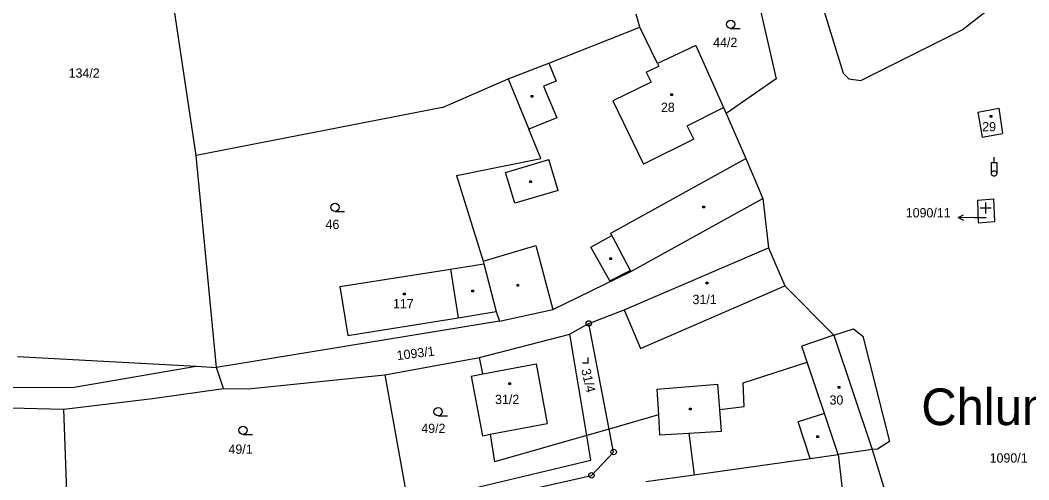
# Model space of a CAD drawing. Extents: x -794142 to -791199, y -1109267 to -1105626.
# Drawn here: x -793649.2 to -793464.4, y -1107745.8 to -1107661.7 of the extents above; entities that cross this region are included whole.
import ezdxf

# ---------------------------------------------------------------- set-up
doc = ezdxf.new("R2010")
doc.units = 0
for name, color, linetype in [('Komunikace', 7, 'Continuous'), ('Vrstva 1', 7, 'Continuous'), ('Vrstva 14', 7, 'Continuous'), ('Vrstva 15', 7, 'Continuous'), ('Vrstva 16', 7, 'Continuous'), ('Vrstva 2', 7, 'Continuous'), ('Vrstva 23', 7, 'Continuous'), ('Vrstva 25', 7, 'Continuous'), ('Vrstva 26', 7, 'Continuous'), ('Vrstva 28', 7, 'Continuous'), ('Vrstva 35', 7, 'Continuous')]:
    doc.layers.add(name, color=color, linetype=linetype)

msp = doc.modelspace()

# ---------------------------------------------------------------- linework, layer by layer
at = {"layer": 'Komunikace'}
msp.add_line((-793472.26, -1107697.89), (-793474.39, -1107697.85), dxfattribs=at)
at = {"layer": 'Vrstva 1'}
for p, q in [((-793616.94, -1107686.45), (-793622.53, -1107649)), ((-793505.24, -1107649.29), (-793498.42, -1107671.41)), ((-793514.47, -1107656.01), (-793510.68, -1107672.43)), ((-793476.62, -1107663.51), (-793469.23, -1107657.69)), ((-793535.65, -1107662.97), (-793536.37, -1107660.62)), ((-793552.36, -1107669.55), (-793535.65, -1107662.97)), ((-793532.45, -1107669.67), (-793535.65, -1107662.97)), ((-793495.2, -1107672.73), (-793476.62, -1107663.51)), ((-793525.42, -1107666.32), (-793532.45, -1107669.67)), ((-793525.42, -1107666.32), (-793520.35, -1107677.7)), ((-793559.79, -1107672.47), (-793552.36, -1107669.55)), ((-793498.42, -1107671.41), (-793497.41, -1107672.42)), ((-793571.82, -1107677.69), (-793559.79, -1107672.47)), ((-793559.79, -1107672.47), (-793556.02, -1107681.64)), ((-793510.68, -1107672.43), (-793519.87, -1107678.8)), ((-793497.41, -1107672.42), (-793495.2, -1107672.73)), ((-793571.82, -1107677.69), (-793616.94, -1107686.45)), ((-793520.35, -1107677.7), (-793519.87, -1107678.8)), ((-793519.87, -1107678.8), (-793516.29, -1107687.01)), ((-793473.78, -1107678.52), (-793469.92, -1107677.84)), ((-793473.78, -1107678.52), (-793472.96, -1107683.13)), ((-793469.92, -1107677.84), (-793469.24, -1107682.45)), ((-793553.8, -1107687.03), (-793556.02, -1107681.64)), ((-793472.96, -1107683.13), (-793469.24, -1107682.45)), ((-793613.21, -1107725.26), (-793616.94, -1107686.45)), ((-793569.24, -1107690.11), (-793553.8, -1107687.03)), ((-793516.29, -1107687.01), (-793513.15, -1107694.32)), ((-793569.24, -1107690.11), (-793564.4, -1107705.78)), ((-793537.32, -1107707.66), (-793513.15, -1107694.32)), ((-793513.15, -1107694.32), (-793512.11, -1107703.33)), ((-793473.84, -1107694.65), (-793470.85, -1107694.4)), ((-793470.65, -1107698.55), (-793470.85, -1107694.4)), ((-793473.84, -1107694.65), (-793473.69, -1107698.77)), ((-793473.69, -1107698.77), (-793470.65, -1107698.55)), ((-793538.53, -1107714.69), (-793512.11, -1107703.33)), ((-793512.11, -1107703.33), (-793509.09, -1107710.32)), ((-793590.64, -1107710.41), (-793570.36, -1107707.24)), ((-793570.36, -1107707.24), (-793564.27, -1107706.26)), ((-793564.4, -1107705.78), (-793564.27, -1107706.26)), ((-793564.27, -1107706.26), (-793561.97, -1107715.01)), ((-793551.63, -1107714.63), (-793537.32, -1107707.66)), ((-793590.64, -1107710.41), (-793589.13, -1107719.42)), ((-793509.09, -1107710.32), (-793500.16, -1107719.36)), ((-793561.37, -1107716.74), (-793551.63, -1107714.63)), ((-793545.03, -1107717.19), (-793538.53, -1107714.69)), ((-793589.13, -1107719.42), (-793568.93, -1107716.15)), ((-793568.93, -1107716.15), (-793561.97, -1107715.01)), ((-793561.97, -1107715.01), (-793561.37, -1107716.74)), ((-793561.37, -1107716.74), (-793613.21, -1107725.26)), ((-793545.03, -1107717.19), (-793548.51, -1107719.12)), ((-793541.29, -1107736.5), (-793545.03, -1107717.19)), ((-793500.16, -1107719.36), (-793496.56, -1107718.15)), ((-793496.56, -1107718.15), (-793494.8, -1107719.49)), ((-793565.05, -1107723.4), (-793548.51, -1107719.12)), ((-793545.39, -1107737.67), (-793548.51, -1107719.12)), ((-793500.16, -1107719.36), (-793506, -1107721.34)), ((-793494.8, -1107719.49), (-793489.95, -1107738.75)), ((-793505.02, -1107724.28), (-793506, -1107721.34)), ((-793649.64, -1107723.25), (-793616.91, -1107725.01)), ((-793582.41, -1107726.59), (-793565.05, -1107723.4)), ((-793564.46, -1107726.43), (-793565.05, -1107723.4)), ((-793639.29, -1107728.86), (-793616.91, -1107725.01)), ((-793616.91, -1107725.01), (-793613.21, -1107725.26)), ((-793611.92, -1107729.11), (-793613.21, -1107725.26)), ((-793516.75, -1107728.06), (-793505.02, -1107724.28)), ((-793607.44, -1107729.13), (-793582.41, -1107726.59)), ((-793582.41, -1107726.59), (-793578.15, -1107750.15)), ((-793566.55, -1107726.82), (-793564.46, -1107726.43)), ((-793566.55, -1107726.82), (-793564.5, -1107737.72)), ((-793662.66, -1107728.94), (-793639.29, -1107728.86)), ((-793624.96, -1107730.94), (-793611.92, -1107729.11)), ((-793611.92, -1107729.11), (-793607.44, -1107729.13)), ((-793516.58, -1107732.38), (-793516.75, -1107728.06)), ((-793641.17, -1107732.89), (-793624.96, -1107730.94)), ((-793657.85, -1107732.48), (-793641.17, -1107732.89)), ((-793640.56, -1107749.63), (-793641.17, -1107732.89)), ((-793521.04, -1107732.9), (-793516.58, -1107732.38)), ((-793520.73, -1107736.87), (-793521.04, -1107732.9)), ((-793532.26, -1107733.93), (-793541.29, -1107736.5)), ((-793532.26, -1107733.93), (-793532.09, -1107737.55)), ((-793541.29, -1107736.5), (-793545.39, -1107737.67)), ((-793540.47, -1107740.71), (-793541.29, -1107736.5)), ((-793526.67, -1107737.23), (-793520.73, -1107736.87)), ((-793564.5, -1107737.72), (-793563.09, -1107737.46)), ((-793563.09, -1107737.46), (-793562.27, -1107742.47)), ((-793545.39, -1107737.67), (-793562.27, -1107742.47)), ((-793544.63, -1107742.22), (-793545.39, -1107737.67)), ((-793532.09, -1107737.55), (-793526.67, -1107737.23)), ((-793526.67, -1107737.23), (-793525.71, -1107744.85)), ((-793489.95, -1107738.75), (-793492.13, -1107740.21)), ((-793493.09, -1107740.25), (-793499.36, -1107741.17)), ((-793492.13, -1107740.21), (-793493.09, -1107740.25)), ((-793493.09, -1107740.25), (-793488.64, -1107754.77)), ((-793578.15, -1107750.15), (-793544.63, -1107742.22)), ((-793544.54, -1107744.97), (-793540.47, -1107740.71)), ((-793525.71, -1107744.85), (-793504.46, -1107741.87)), ((-793504.46, -1107741.87), (-793499.36, -1107741.17)), ((-793499.36, -1107741.17), (-793498.42, -1107749.05)), ((-793575.62, -1107751.97), (-793544.54, -1107744.97)), ((-793534.59, -1107746.1), (-793525.71, -1107744.85))]:
    msp.add_line(p, q, dxfattribs=at)
at = {"layer": 'Vrstva 16'}
for p, q in [((-793477.389, -1107697.791), (-793476.379, -1107697.311)), ((-793474.39, -1107697.85), (-793477.389, -1107697.791)), ((-793477.389, -1107697.791), (-793476.399, -1107698.31))]:
    msp.add_line(p, q, dxfattribs=at)
at = {"layer": 'Vrstva 2'}
for p, q in [((-793552.36, -1107669.55), (-793550.98, -1107672.86)), ((-793534.51, -1107671.23), (-793532.2, -1107670.13)), ((-793532.45, -1107669.67), (-793532.2, -1107670.13)), ((-793534.51, -1107671.23), (-793533.62, -1107673.05)), ((-793550.98, -1107672.86), (-793553.34, -1107673.76)), ((-793553.34, -1107673.76), (-793550.9, -1107679.56)), ((-793533.62, -1107673.05), (-793540.63, -1107676.45)), ((-793540.63, -1107676.45), (-793535, -1107688.04)), ((-793527.01, -1107681.02), (-793520.35, -1107677.7)), ((-793550.9, -1107679.56), (-793556.02, -1107681.64)), ((-793525.79, -1107683.45), (-793527.01, -1107681.02)), ((-793525.79, -1107683.45), (-793535, -1107688.04)), ((-793541, -1107700.69), (-793516.29, -1107687.01)), ((-793560.27, -1107689.55), (-793552.34, -1107687.18)), ((-793550.66, -1107692.89), (-793552.34, -1107687.18)), ((-793558.59, -1107695.19), (-793560.27, -1107689.55)), ((-793550.66, -1107692.89), (-793558.59, -1107695.19)), ((-793544.66, -1107703.26), (-793540.79, -1107701.1)), ((-793540.79, -1107701.1), (-793541, -1107700.69)), ((-793540.79, -1107701.1), (-793537.42, -1107707.48)), ((-793564.4, -1107705.78), (-793554.74, -1107702.94)), ((-793554.74, -1107702.94), (-793551.63, -1107714.63)), ((-793541.2, -1107709.39), (-793544.66, -1107703.26)), ((-793570.36, -1107707.24), (-793568.93, -1107716.15)), ((-793541.2, -1107709.39), (-793537.42, -1107707.48)), ((-793537.42, -1107707.48), (-793537.32, -1107707.66)), ((-793535.53, -1107721.76), (-793509.09, -1107710.32)), ((-793538.53, -1107714.69), (-793535.53, -1107721.76)), ((-793500.16, -1107719.36), (-793493.09, -1107740.25)), ((-793564.46, -1107726.43), (-793554.69, -1107724.58)), ((-793554.69, -1107724.58), (-793552.67, -1107735.5)), ((-793501.87, -1107733.67), (-793505.02, -1107724.28)), ((-793532.57, -1107729.23), (-793521.41, -1107728.28)), ((-793532.57, -1107729.23), (-793532.26, -1107733.93)), ((-793521.04, -1107732.9), (-793521.41, -1107728.28)), ((-793501.87, -1107733.67), (-793506.65, -1107735.17)), ((-793499.36, -1107741.17), (-793501.87, -1107733.67)), ((-793563.09, -1107737.46), (-793552.67, -1107735.5)), ((-793504.46, -1107741.87), (-793506.65, -1107735.17))]:
    msp.add_line(p, q, dxfattribs=at)
at = {"layer": 'Vrstva 23'}
for p, q in [((-793519.04, -1107663.23), (-793517.29, -1107663.23)), ((-793473.31, -1107696.06), (-793471.31, -1107696.06)), ((-793472.31, -1107697.06), (-793472.31, -1107695.06)), ((-793591.51, -1107696.7), (-793589.76, -1107696.7)), ((-793545.16, -1107724.44), (-793545.16, -1107723.44)), ((-793545.16, -1107724.44), (-793546.16, -1107724.44)), ((-793572.63, -1107734.08), (-793570.88, -1107734.08)), ((-793608.36, -1107737.48), (-793606.61, -1107737.48))]:
    msp.add_line(p, q, dxfattribs=at)
for centre in [(-793519.04, -1107662.48), (-793591.51, -1107695.95), (-793572.63, -1107733.33), (-793608.36, -1107736.73)]:
    msp.add_circle(centre, 0.75, dxfattribs=at)
at = {"layer": 'Vrstva 25'}
for p, q in [((-793555.55, -1107675.47), (-793555.25, -1107675.47)), ((-793555.55, -1107675.77), (-793555.55, -1107675.47)), ((-793555.25, -1107675.77), (-793555.55, -1107675.77)), ((-793555.25, -1107675.47), (-793555.25, -1107675.77)), ((-793529.97, -1107675.21), (-793529.67, -1107675.21)), ((-793529.97, -1107675.51), (-793529.97, -1107675.21)), ((-793529.67, -1107675.51), (-793529.97, -1107675.51)), ((-793529.67, -1107675.21), (-793529.67, -1107675.51)), ((-793471.53, -1107679.14), (-793471.23, -1107679.14)), ((-793471.53, -1107679.44), (-793471.53, -1107679.14)), ((-793471.23, -1107679.44), (-793471.53, -1107679.44)), ((-793471.23, -1107679.14), (-793471.23, -1107679.44)), ((-793555.8, -1107691.11), (-793555.5, -1107691.11)), ((-793555.8, -1107691.41), (-793555.8, -1107691.11)), ((-793555.5, -1107691.41), (-793555.8, -1107691.41)), ((-793555.5, -1107691.11), (-793555.5, -1107691.41)), ((-793524.12, -1107695.74), (-793523.82, -1107695.74)), ((-793524.12, -1107696.04), (-793524.12, -1107695.74)), ((-793523.82, -1107696.04), (-793524.12, -1107696.04)), ((-793523.82, -1107695.74), (-793523.82, -1107696.04)), ((-793541.18, -1107705.16), (-793540.88, -1107705.16)), ((-793541.18, -1107705.46), (-793541.18, -1107705.16)), ((-793540.88, -1107705.46), (-793541.18, -1107705.46)), ((-793540.88, -1107705.16), (-793540.88, -1107705.46)), ((-793558.17, -1107710.06), (-793557.87, -1107710.06)), ((-793558.17, -1107710.36), (-793558.17, -1107710.06)), ((-793557.87, -1107710.36), (-793558.17, -1107710.36)), ((-793557.87, -1107710.06), (-793557.87, -1107710.36)), ((-793523.53, -1107709.65), (-793523.23, -1107709.65)), ((-793523.53, -1107709.95), (-793523.53, -1107709.65)), ((-793523.23, -1107709.95), (-793523.53, -1107709.95)), ((-793523.23, -1107709.65), (-793523.23, -1107709.95)), ((-793578.94, -1107711.63), (-793578.64, -1107711.63)), ((-793578.94, -1107711.93), (-793578.94, -1107711.63)), ((-793578.64, -1107711.93), (-793578.94, -1107711.93)), ((-793578.64, -1107711.63), (-793578.64, -1107711.93)), ((-793566.45, -1107711.1), (-793566.15, -1107711.1)), ((-793566.45, -1107711.4), (-793566.45, -1107711.1)), ((-793566.15, -1107711.4), (-793566.45, -1107711.4)), ((-793566.15, -1107711.1), (-793566.15, -1107711.4)), ((-793559.68, -1107728.03), (-793559.38, -1107728.03)), ((-793559.68, -1107728.33), (-793559.68, -1107728.03)), ((-793559.38, -1107728.33), (-793559.68, -1107728.33)), ((-793559.38, -1107728.03), (-793559.38, -1107728.33)), ((-793499.37, -1107728.74), (-793499.07, -1107728.74)), ((-793499.37, -1107729.04), (-793499.37, -1107728.74)), ((-793499.07, -1107729.04), (-793499.37, -1107729.04)), ((-793499.07, -1107728.74), (-793499.07, -1107729.04)), ((-793526.55, -1107732.67), (-793526.25, -1107732.67)), ((-793526.55, -1107732.97), (-793526.55, -1107732.67)), ((-793526.25, -1107732.97), (-793526.55, -1107732.97)), ((-793526.25, -1107732.67), (-793526.25, -1107732.97)), ((-793503.23, -1107737.76), (-793502.93, -1107737.76)), ((-793503.23, -1107738.06), (-793503.23, -1107737.76)), ((-793502.93, -1107738.06), (-793503.23, -1107738.06)), ((-793502.93, -1107737.76), (-793502.93, -1107738.06))]:
    msp.add_line(p, q, dxfattribs=at)
at = {"layer": 'Vrstva 26'}
for p, q in [((-793470.78, -1107687.75), (-793470.78, -1107686.75)), ((-793471.28, -1107689.75), (-793471.28, -1107687.75)), ((-793471.28, -1107687.75), (-793470.28, -1107687.75)), ((-793470.28, -1107687.75), (-793470.28, -1107689.75)), ((-793471.28, -1107689.65), (-793471.18, -1107689.45)), ((-793471.28, -1107689.85), (-793471.28, -1107689.65)), ((-793471.18, -1107690.05), (-793471.28, -1107689.85)), ((-793471.18, -1107689.45), (-793471.08, -1107689.35)), ((-793471.08, -1107690.15), (-793471.18, -1107690.05)), ((-793471.08, -1107689.35), (-793470.88, -1107689.25)), ((-793470.88, -1107690.25), (-793471.08, -1107690.15)), ((-793470.88, -1107689.25), (-793470.68, -1107689.25)), ((-793470.68, -1107690.25), (-793470.88, -1107690.25)), ((-793470.78, -1107689.75), (-793470.78, -1107689.75)), ((-793470.68, -1107689.25), (-793470.48, -1107689.35)), ((-793470.48, -1107690.15), (-793470.68, -1107690.25)), ((-793470.48, -1107689.35), (-793470.38, -1107689.45)), ((-793470.38, -1107690.05), (-793470.48, -1107690.15)), ((-793470.38, -1107689.45), (-793470.28, -1107689.65)), ((-793470.28, -1107689.85), (-793470.38, -1107690.05)), ((-793470.28, -1107689.65), (-793470.28, -1107689.85))]:
    msp.add_line(p, q, dxfattribs=at)
at = {"layer": 'Vrstva 28'}
for centre, radius in [((-793545.03, -1107717.19), 0.5), ((-793545.03, -1107717.19), 0.01), ((-793540.47, -1107740.71), 0.5), ((-793540.47, -1107740.71), 0.01), ((-793544.54, -1107744.97), 0.5), ((-793544.54, -1107744.97), 0.01)]:
    msp.add_circle(centre, radius, dxfattribs=at)

# ---------------------------------------------------------------- texts
at = {"layer": 'Vrstva 14'}
for s, height, p in [('44/2', 1.7, (-793522.242, -1107666.64)), ('134/2', 1.7, (-793640.299, -1107672.24)), ('1090/11', 0.1, (-793472.512, -1107697.89)), ('46', 1.7, (-793593.243, -1107699.91)), ('49/2', 1.7, (-793575.706, -1107737.23)), ('49/1', 1.7, (-793611.019, -1107741.03)), ('1090/1', 1.7, (-793471.6, -1107742.64))]:
    msp.add_text(s, height=height, dxfattribs=at).set_placement(p)
msp.add_text('1093/1', height=1.7, rotation=6.87546, dxfattribs=at).set_placement((-793580.098, -1107723.903))
at = {"layer": 'Vrstva 15'}
for s, p in [('28', (-793531.816, -1107678.51)), ('29', (-793472.967, -1107682.05)), ('117', (-793580.89, -1107714.41)), ('31/1', (-793526.027, -1107713.65)), ('31/2', (-793562.193, -1107731.93)), ('30', (-793500.926, -1107732.03))]:
    msp.add_text(s, height=1.7, dxfattribs=at).set_placement(p)
msp.add_text('31/4', height=1.7, rotation=282.99465, dxfattribs=at).set_placement((-793546.412, -1107725.654))
at = {"layer": 'Vrstva 16'}
msp.add_text('1090/11', height=1.7, dxfattribs=at).set_placement((-793486.966, -1107697.79))
at = {"layer": 'Vrstva 35'}
msp.add_text('Chlum', height=6.7, dxfattribs=at).set_placement((-793484.12, -1107735.78))

doc.saveas('drawing.dxf')
